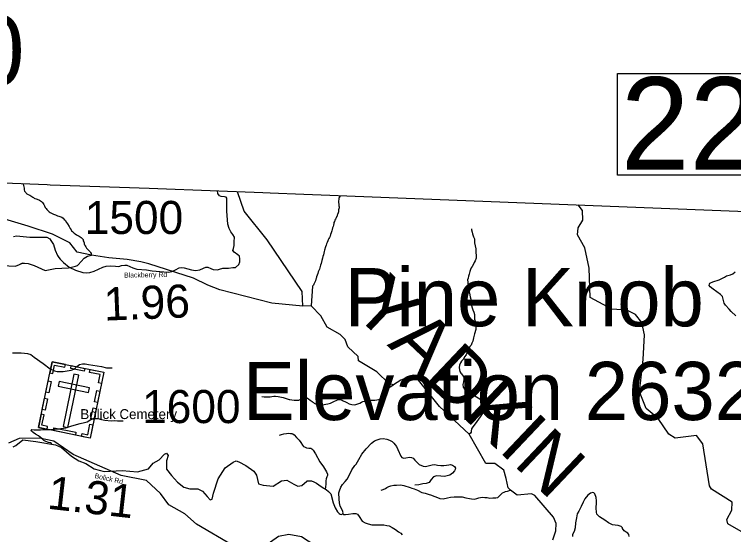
# Model space of a CAD drawing. Extents: x 1159738 to 1321356, y 736314 to 882035.
# Drawn here: x 1219753 to 1230624, y 867030 to 874898 of the extents above; entities that cross this region are included whole.
import ezdxf

# ---------------------------------------------------------------- set-up
doc = ezdxf.new("R2010")
doc.units = 0
for name, color, linetype in [('Exist Boundary Political CountyLine', 7, 'Continuous'), ('Exist Civil Demographics City Label', 7, 'Continuous'), ('Exist Cultural Cemetery CELL', 7, 'Continuous'), ('Exist Cultural Cemetery Label', 7, 'Continuous'), ('Exist Geographical Mountain Summit Elevation Number Label', 7, 'Continuous'), ('Exist Geographical Mountain Summit Label', 7, 'Continuous'), ('Exist Hydrographic Creek Single Shore', 7, 'Continuous'), ('Exist Hydrographic Misc Water Feature', 7, 'Continuous'), ('Exist Hydrographic River Shore Label', 7, 'Continuous'), ('Exist Road Non-System Type 51', 7, 'Continuous'), ('Exist Road Secondary Mileage Hundredths English Label', 7, 'Continuous'), ('Exist Road Secondary Structure Standard Bridge Number Label', 7, 'Continuous'), ('Exist Road Secondary Type 41 Attributed', 7, 'Continuous'), ('Exist Road Secondary Type 51 Attributed', 7, 'Continuous'), ('Exist Road Secondary Type 51 Label', 7, 'Continuous'), ('Exist Road Secondary Type 51 Number Label', 7, 'Continuous')]:
    doc.layers.add(name, color=color, linetype=linetype)

msp = doc.modelspace()

# ---------------------------------------------------------------- linework, layer by layer
at = {"layer": 'Exist Boundary Political CountyLine'}
msp.add_lwpolyline([(1214222, 872530), (1217303, 872434), (1217491, 872428), (1218024, 872409), (1218484, 872392), (1219458, 872358), (1220250, 872323), (1220295, 872321), (1220447, 872314), (1221790, 872269), (1222842, 872228), (1223507, 872202), (1223620, 872198), (1224130, 872178), (1224390, 872171), (1231201, 871902), (1233216, 871829), (1237048, 871705), (1245972, 871384), (1248224, 871303)], dxfattribs=at)
at = {"layer": 'Exist Cultural Cemetery CELL'}
for points in [[(1220323, 869646), (1221103, 869485), (1220897, 868488), (1220117, 868649)], [(1220288, 869477), (1220333, 869467), (1220359, 869594), (1220518, 869561), (1220527, 869604), (1220323, 869646)], [(1220613, 869586), (1220816, 869544), (1220807, 869500), (1220604, 869542)], [(1220727, 869443), (1220653, 869458), (1220489, 868664), (1220562, 868649)], [(1221068, 869315), (1221024, 869324), (1221050, 869450), (1220891, 869483), (1220900, 869527), (1221103, 869485)], [(1220228, 869186), (1220263, 869356), (1220308, 869347), (1220273, 869177)], [(1220428, 869347), (1220413, 869274), (1220874, 869178), (1220889, 869251)], [(1220964, 869038), (1220999, 869208), (1221044, 869199), (1221009, 869029)], [(1220174, 868923), (1220209, 869093), (1220253, 869083), (1220218, 868914)], [(1220911, 868780), (1220946, 868950), (1220991, 868940), (1220955, 868771)], [(1220247, 868622), (1220256, 868667), (1220170, 868685), (1220203, 868843), (1220159, 868852), (1220117, 868649)], [(1220767, 868514), (1220776, 868559), (1220863, 868542), (1220895, 868700), (1220939, 868691), (1220897, 868488)], [(1220351, 868647), (1220684, 868579), (1220675, 868534), (1220342, 868603)]]:
    msp.add_lwpolyline(points, close=True, dxfattribs=at)
at = {"layer": 'Exist Hydrographic Creek Single Shore'}
for points in [[(1224113, 870488), (1223645, 870529), (1222860, 870730), (1222679, 870802), (1222461, 870909), (1221787, 871126), (1221663, 871154), (1221456, 871192), (1221180, 871218), (1220917, 871259), (1220703, 871302), (1220589, 871445), (1220329, 871575), (1219959, 871694), (1218495, 872134), (1218224, 872264), (1218005, 872409)], [(1230774, 867056), (1230535, 867195), (1230520, 867261), (1230599, 867401), (1230602, 867519), (1230290, 867719), (1230258, 867769), (1230158, 868404), (1230061, 868531), (1229743, 868491), (1229645, 868552), (1229484, 868789), (1229304, 868937), (1229202, 869188), (1229257, 869679), (1229275, 870053), (1229238, 870238), (1229141, 870358), (1229009, 870426), (1228785, 870441), (1228456, 870618), (1228442, 871058), (1228375, 871368), (1228263, 871564), (1228274, 871672), (1228344, 871785), (1228339, 871930), (1228273, 872017)], [(1224753, 869980), (1224677, 870057), (1224480, 870169), (1224384, 870338), (1224239, 870489), (1224113, 870488)], [(1227894, 866953), (1227939, 867086), (1227942, 867201), (1227903, 867294), (1227619, 867621), (1227571, 867648), (1227354, 867627), (1227254, 867703), (1227214, 867738), (1227184, 867879), (1227153, 868006), (1227016, 868107), (1226881, 868105), (1226626, 868550), (1226180, 868969), (1225862, 869368), (1225791, 869444), (1225596, 869365), (1225484, 869296), (1225420, 869310), (1225233, 869491), (1224953, 869657), (1224947, 869723), (1224792, 869871), (1224753, 869980)], [(1224683, 866593), (1224495, 866735), (1224094, 866996), (1223903, 867032), (1223744, 867003), (1223420, 866770), (1223328, 866748), (1223056, 866866), (1222506, 867188), (1222327, 867343), (1222089, 867482), (1221960, 867652), (1221748, 867850), (1221367, 867927), (1220641, 868240), (1220347, 868446), (1220131, 868487), (1219823, 868486), (1219662, 868414)]]:
    msp.add_lwpolyline(points, dxfattribs=at)
at = {"layer": 'Exist Hydrographic Misc Water Feature'}
for points in [[(1219876, 872339), (1219884, 872329), (1219893, 872309), (1219897, 872289), (1219900, 872269), (1219901, 872245), (1219907, 872226), (1219913, 872218), (1219924, 872202), (1219932, 872194), (1219942, 872184), (1219961, 872173), (1219985, 872162), (1220019, 872143), (1220030, 872135), (1220042, 872127), (1220052, 872118), (1220064, 872114), (1220082, 872110), (1220098, 872105), (1220110, 872101), (1220123, 872093), (1220135, 872090), (1220149, 872080), (1220163, 872069), (1220173, 872059), (1220178, 872051), (1220186, 872039), (1220196, 872025), (1220207, 872004), (1220220, 871980), (1220234, 871963), (1220246, 871947), (1220255, 871935), (1220263, 871927), (1220277, 871912), (1220292, 871902), (1220306, 871896), (1220322, 871887), (1220344, 871876), (1220373, 871866), (1220403, 871853), (1220427, 871846), (1220441, 871842), (1220468, 871829), (1220488, 871816), (1220492, 871814), (1220508, 871798), (1220523, 871784), (1220540, 871753), (1220556, 871729), (1220581, 871688), (1220596, 871659), (1220609, 871639), (1220617, 871627), (1220631, 871613), (1220656, 871590), (1220670, 871579), (1220694, 871565), (1220711, 871554), (1220733, 871542), (1220749, 871533), (1220764, 871523), (1220774, 871513), (1220784, 871502), (1220792, 871492), (1220795, 871476), (1220801, 871460), (1220806, 871442), (1220810, 871426), (1220815, 871413), (1220821, 871403), (1220825, 871397), (1220833, 871381), (1220844, 871365), (1220869, 871338), (1220899, 871305), (1220906, 871295), (1220912, 871283), (1220916, 871273), (1220918, 871264), (1220917, 871259)], [(1224113, 870488), (1224102, 870705), (1223573, 871487), (1223226, 871921), (1223126, 872217)], [(1224674, 872159), (1224670, 872146), (1224664, 872128), (1224659, 872114), (1224657, 872100), (1224654, 872076), (1224654, 872062), (1224653, 872050), (1224655, 872040), (1224657, 872024), (1224658, 872004), (1224660, 871988), (1224660, 871974), (1224657, 871956), (1224654, 871940), (1224652, 871926), (1224650, 871910), (1224645, 871896), (1224639, 871874), (1224634, 871862), (1224630, 871849), (1224624, 871837), (1224617, 871823), (1224611, 871813), (1224605, 871803), (1224596, 871787), (1224590, 871768), (1224583, 871750), (1224579, 871734), (1224576, 871712), (1224572, 871692), (1224563, 871668), (1224558, 871644), (1224552, 871624), (1224539, 871595), (1224530, 871571), (1224524, 871545), (1224515, 871525), (1224507, 871508), (1224498, 871490), (1224490, 871472), (1224479, 871450), (1224473, 871430), (1224464, 871407), (1224455, 871385), (1224440, 871331), (1224435, 871311), (1224431, 871285), (1224424, 871264), (1224415, 871238), (1224409, 871212), (1224400, 871178), (1224390, 871132), (1224382, 871107), (1224371, 871063), (1224364, 871045), (1224356, 871023), (1224347, 871004), (1224338, 870980), (1224330, 870954), (1224321, 870930), (1224314, 870906), (1224310, 870892), (1224303, 870871), (1224299, 870857), (1224295, 870847), (1224286, 870829), (1224278, 870819), (1224272, 870805), (1224261, 870786), (1224239, 870489)], [(1226662, 871655), (1226661, 871639), (1226673, 871607), (1226678, 871579), (1226693, 871535), (1226706, 871504), (1226709, 871462), (1226710, 871444), (1226726, 871352), (1226729, 871309), (1226735, 871241), (1226732, 871209), (1226719, 871170), (1226703, 871146), (1226694, 871122), (1226673, 871087), (1226659, 871065), (1226648, 871039), (1226639, 871008), (1226628, 870970), (1226619, 870938), (1226614, 870910), (1226604, 870882), (1226607, 870850), (1226609, 870832), (1226614, 870808), (1226614, 870754), (1226622, 870722), (1226633, 870680), (1226641, 870629), (1226652, 870589), (1226655, 870549), (1226664, 870495), (1226673, 870460), (1226684, 870428), (1226697, 870396), (1226706, 870357), (1226709, 870291), (1226722, 870247), (1226728, 870209), (1226727, 870131), (1226709, 870065), (1226693, 870007), (1226682, 869958), (1226669, 869926), (1226655, 869898), (1226640, 869879), (1226623, 869847), (1226604, 869816), (1226598, 869788), (1226581, 869750), (1226556, 869719), (1226539, 869685), (1226512, 869654), (1226497, 869626), (1226480, 869595), (1226478, 869559), (1226481, 869525), (1226488, 869496), (1226503, 869470), (1226513, 869460), (1226523, 869447), (1226542, 869421), (1226548, 869399), (1226547, 869375), (1226540, 869343), (1226531, 869299), (1226538, 869263), (1226552, 869241), (1226587, 869210), (1226624, 869185), (1226790, 869084), (1226815, 869066), (1226853, 869041), (1226868, 869022), (1226881, 868988), (1226881, 868966), (1226872, 868930), (1226859, 868908), (1226843, 868883), (1226811, 868840), (1226795, 868812), (1226743, 868741), (1226716, 868708), (1226683, 868661), (1226664, 868631), (1226660, 868617), (1226657, 868605), (1226657, 868581), (1226646, 868566), (1226626, 868550)], [(1220053, 871102), (1220161, 871051), (1220219, 871027), (1220372, 871057), (1220570, 871066), (1220596, 871071), (1220637, 871082), (1220675, 871091), (1220707, 871102), (1220717, 871110), (1220810, 871213), (1220858, 871242), (1220917, 871259)], [(1219576, 871103), (1219764, 871091), (1219796, 871101), (1219875, 871135), (1219849, 871127), (1219875, 871135), (1219905, 871138), (1219961, 871130), (1220053, 871102)], [(1224723, 869056), (1224757, 869041), (1224779, 869028), (1224814, 869009), (1224852, 868998), (1224890, 868995), (1224916, 868999), (1224942, 869008), (1224973, 869021), (1225001, 869032), (1225021, 869042), (1225048, 869051), (1225090, 869060), (1225134, 869063), (1225166, 869062), (1225200, 869063), (1225232, 869068), (1225260, 869076), (1225287, 869089), (1225311, 869106), (1225334, 869128), (1225359, 869161), (1225373, 869189), (1225390, 869213), (1225407, 869238), (1225433, 869265), (1225456, 869283), (1225478, 869294), (1225484, 869296)], [(1223493, 869121), (1223527, 869112), (1223559, 869112), (1223589, 869113), (1223619, 869116), (1223646, 869119), (1223674, 869122), (1223702, 869122), (1223738, 869117), (1223789, 869107), (1223817, 869102), (1223833, 869098), (1223875, 869085), (1223905, 869074), (1223918, 869072), (1223948, 869069), (1223980, 869064), (1224014, 869063), (1224036, 869065), (1224050, 869066), (1224063, 869070), (1224081, 869077), (1224103, 869091), (1224115, 869096), (1224127, 869100), (1224143, 869100), (1224155, 869099), (1224171, 869097), (1224181, 869095), (1224197, 869084), (1224225, 869065), (1224252, 869043), (1224264, 869032), (1224272, 869028), (1224285, 869018), (1224303, 869009), (1224319, 869001), (1224341, 868996), (1224357, 868992), (1224379, 868991), (1224409, 868992), (1224435, 868996), (1224463, 869001), (1224491, 869008), (1224530, 869021), (1224562, 869036), (1224594, 869048), (1224619, 869058), (1224639, 869067), (1224662, 869074), (1224674, 869074), (1224686, 869072), (1224694, 869068), (1224708, 869062), (1224723, 869056)], [(1225299, 867702), (1225325, 867711), (1225360, 867726), (1225384, 867742), (1225415, 867759), (1225441, 867770), (1225489, 867777), (1225529, 867780), (1225589, 867782), (1225637, 867775), (1225734, 867743), (1225758, 867734), (1225796, 867725), (1225847, 867704), (1225911, 867670), (1225962, 867659), (1226008, 867641), (1226056, 867626), (1226093, 867613), (1226121, 867601), (1226184, 867577), (1226234, 867574), (1226299, 867588), (1226347, 867597), (1226399, 867601), (1226461, 867604), (1226519, 867600), (1226575, 867589), (1226631, 867575), (1226663, 867571), (1226709, 867567), (1226743, 867575), (1226773, 867588), (1226799, 867593), (1226831, 867598), (1226863, 867593), (1226899, 867590), (1226941, 867583), (1226987, 867586), (1227031, 867589), (1227058, 867592), (1227086, 867616), (1227113, 867641), (1227131, 867661), (1227154, 867674), (1227176, 867683), (1227206, 867689), (1227222, 867692), (1227246, 867702), (1227254, 867703)]]:
    msp.add_lwpolyline(points, dxfattribs=at)
at = {"layer": 'Exist Road Non-System Type 51'}
for points in [[(1230657, 870340), (1230587, 870405), (1230556, 870438), (1230499, 870503), (1230479, 870532), (1230468, 870592), (1230454, 870633), (1230428, 870664), (1230317, 870742), (1230271, 870776), (1230254, 870800), (1230257, 870818), (1230266, 870831), (1230308, 870856), (1230406, 870884), (1230485, 870922), (1230518, 870942), (1230577, 870961), (1230611, 870974), (1230647, 871007)], [(1219726, 869782), (1219789, 869780), (1219854, 869782), (1219908, 869777), (1219950, 869768), (1220002, 869755), (1220051, 869714), (1220190, 869616), (1220295, 869540), (1220358, 869510), (1220401, 869499), (1220434, 869495), (1220490, 869499), (1220553, 869508), (1220611, 869517), (1220654, 869531), (1220672, 869546), (1220697, 869575), (1220737, 869602), (1220782, 869611), (1220822, 869611), (1220874, 869605), (1221071, 869571), (1221144, 869555), (1221231, 869555)], [(1220322, 868388), (1220313, 868408), (1220300, 868417), (1220268, 868423), (1220228, 868438), (1220198, 868456), (1220170, 868483), (1220116, 868523), (1220073, 868548), (1220035, 868576), (1220014, 868596), (1220008, 868610), (1220019, 868618), (1220053, 868615), (1220147, 868614), (1220300, 868618), (1220421, 868631), (1220533, 868648), (1220606, 868669), (1220692, 868697), (1220747, 868713), (1220811, 868725), (1220851, 868737), (1220907, 868770), (1220950, 868788), (1220975, 868789), (1221013, 868789), (1221068, 868774), (1221122, 868763), (1221215, 868753), (1221267, 868755), (1221311, 868752), (1221355, 868752), (1221398, 868750)], [(1223761, 868536), (1223791, 868543), (1223825, 868554), (1223864, 868560), (1223896, 868563), (1223925, 868562), (1223947, 868560), (1223964, 868555), (1223983, 868539), (1224018, 868501), (1224058, 868459), (1224085, 868423), (1224109, 868383), (1224125, 868361), (1224149, 868351), (1224168, 868343), (1224205, 868338), (1224233, 868336), (1224249, 868326), (1224269, 868309), (1224303, 868250), (1224372, 868129), (1224426, 868054), (1224469, 867980), (1224485, 867943), (1224484, 867927), (1224477, 867902), (1224464, 867872), (1224461, 867846), (1224461, 867793), (1224458, 867754), (1224451, 867720)], [(1224715, 867344), (1224720, 867361), (1224710, 867395), (1224679, 867461), (1224668, 867509), (1224662, 867565), (1224659, 867660), (1224665, 867693), (1224685, 867746), (1224710, 867787), (1224752, 867835), (1224782, 867869), (1224815, 867925), (1224854, 868010), (1224900, 868077), (1224920, 868096), (1224959, 868166), (1225006, 868249), (1225072, 868328), (1225153, 868412), (1225196, 868447), (1225235, 868465), (1225280, 868480), (1225329, 868483), (1225380, 868473), (1225425, 868461), (1225463, 868441), (1225488, 868414), (1225527, 868363), (1225547, 868319), (1225593, 868216), (1225608, 868197), (1225637, 868186), (1225671, 868194), (1225727, 868200), (1225757, 868199), (1225780, 868185), (1225805, 868155), (1225870, 868093), (1225931, 868068), (1225965, 868062), (1226007, 868069), (1226067, 868087), (1226110, 868090), (1226149, 868083), (1226198, 868074), (1226244, 868074), (1226283, 868083), (1226319, 868088), (1226347, 868090), (1226375, 868082), (1226404, 868063), (1226418, 868038), (1226417, 868015), (1226404, 867995), (1226375, 867959), (1226336, 867931), (1226252, 867911), (1226200, 867917), (1226135, 867918), (1226089, 867906), (1226054, 867864), (1226024, 867818), (1225977, 867803), (1225926, 867798), (1225867, 867784), (1225806, 867780)], [(1224174, 867844), (1224209, 867844), (1224243, 867843), (1224280, 867830), (1224321, 867810), (1224357, 867783), (1224406, 867746), (1224466, 867712), (1224502, 867684), (1224534, 867645), (1224572, 867509), (1224603, 867434), (1224639, 867373), (1224662, 867351), (1224678, 867341), (1224693, 867337), (1224715, 867344)], [(1229047, 867000), (1229042, 867031), (1229027, 867051), (1229001, 867067), (1228968, 867090), (1228946, 867122), (1228943, 867135), (1228925, 867155), (1228880, 867166), (1228832, 867171), (1228794, 867178), (1228732, 867209), (1228678, 867248), (1228597, 867302), (1228557, 867338), (1228552, 867369), (1228544, 867431), (1228553, 867518), (1228550, 867539), (1228545, 867594), (1228524, 867646), (1228513, 867661), (1228497, 867665), (1228460, 867657), (1228421, 867625), (1228374, 867570), (1228350, 867522), (1228321, 867454), (1228285, 867383), (1228258, 867343), (1228249, 867282), (1228236, 867208), (1228231, 867131), (1228212, 867080), (1228189, 867031), (1228189, 867002)], [(1224715, 867344), (1224731, 867334), (1224758, 867334), (1224803, 867340), (1224867, 867351), (1224914, 867348), (1224940, 867338), (1224964, 867307), (1225012, 867235), (1225054, 867209), (1225099, 867192), (1225154, 867181), (1225219, 867181), (1225280, 867179), (1225336, 867176), (1225380, 867170), (1225420, 867165), (1225464, 867139), (1225511, 867106), (1225559, 867075), (1225592, 867050), (1225612, 867026)]]:
    msp.add_lwpolyline(points, dxfattribs=at)
at = {"layer": 'Exist Road Secondary Structure Standard Bridge Number Label'}
msp.add_lwpolyline([(1228867, 874005), (1232583, 874005), (1232583, 872469), (1228867, 872469)], close=True, dxfattribs=at)
at = {"layer": 'Exist Road Secondary Type 41 Attributed'}
for points in [[(1220427, 871221), (1220444, 871197), (1220497, 871144), (1220582, 871077), (1220679, 871032), (1220790, 870997), (1220843, 870992), (1220896, 870993), (1220960, 871014), (1221091, 871073), (1221142, 871092), (1221199, 871094), (1221281, 871089), (1221330, 871083), (1221370, 871098), (1221422, 871106), (1221454, 871104), (1221545, 871066), (1221606, 871043), (1221752, 871035), (1221836, 871022), (1222010, 871003), (1222089, 870999), (1222135, 871009), (1222190, 871035), (1222243, 871064), (1222274, 871068), (1222318, 871064), (1222430, 871035), (1222489, 871026), (1222557, 871033), (1222612, 871062), (1222645, 871075), (1222675, 871075), (1222721, 871054), (1222757, 871039), (1222821, 871033), (1222852, 871043), (1222903, 871058), (1222987, 871062), (1223057, 871068), (1223097, 871070), (1223146, 871114), (1223160, 871154), (1223160, 871200), (1223156, 871243), (1223131, 871261), (1223076, 871301), (1223053, 871327), (1223063, 871360), (1223074, 871403), (1223076, 871458), (1223078, 871527), (1223053, 871567), (1223023, 871609), (1222998, 871660), (1222979, 871727), (1222966, 871923), (1222962, 872117), (1222956, 872135), (1222930, 872140), (1222878, 872144), (1222852, 872152), (1222829, 872188), (1222823, 872229)], [(1219736, 868358), (1219775, 868379), (1219879, 868462), (1220076, 868439), (1220376, 868388), (1220463, 868347), (1220618, 868215), (1220727, 868146), (1220832, 868107), (1220957, 868026), (1221110, 867984), (1221383, 867998), (1221614, 867979), (1221780, 868026), (1221850, 868109), (1221940, 868160), (1222021, 868245), (1222053, 868262), (1222076, 868225), (1222053, 868144), (1222052, 868019), (1222128, 867924), (1222218, 867825), (1222316, 867746), (1222403, 867725), (1222524, 867725), (1222598, 867686), (1222669, 867608), (1222711, 867557), (1222741, 867568), (1222764, 867656), (1222831, 867874), (1222940, 868043), (1223060, 868128), (1223106, 868147), (1223145, 868133), (1223249, 868075), (1223374, 867988), (1223415, 867930), (1223445, 867800), (1223512, 867779), (1223663, 867765), (1223792, 867846), (1223871, 867856), (1223979, 867793), (1224037, 867761), (1224097, 867775), (1224175, 867839)]]:
    msp.add_lwpolyline(points, dxfattribs=at)
at = {"layer": 'Exist Road Secondary Type 51 Attributed'}
msp.add_lwpolyline([(1219741, 871537), (1219785, 871548), (1219986, 871531), (1220167, 871531), (1220243, 871529), (1220288, 871504), (1220305, 871478), (1220343, 871420), (1220371, 871330), (1220404, 871254), (1220427, 871221)], dxfattribs=at)

# ---------------------------------------------------------------- texts
at = {"layer": 'Exist Civil Demographics City Label'}
msp.add_text('Pop. 1,430', height=1060, dxfattribs=at).set_placement((1213050, 873823))
at = {"layer": 'Exist Cultural Cemetery Label'}
msp.add_text('Bolick Cemetery', height=150, dxfattribs=at).set_placement((1220751, 868778))
at = {"layer": 'Exist Geographical Mountain Summit Elevation Number Label'}
msp.add_text('Elevation 2632', height=880, dxfattribs=at).set_placement((1223207, 868763))
at = {"layer": 'Exist Geographical Mountain Summit Label'}
msp.add_text('Pine Knob', height=880, dxfattribs=at).set_placement((1224743, 870181))
at = {"layer": 'Exist Hydrographic River Shore Label'}
msp.add_text('YADKIN', height=840, rotation=316.5393, dxfattribs=at).set_placement((1224833, 870411))
at = {"layer": 'Exist Road Secondary Mileage Hundredths English Label'}
for s, rotation, p in [('1.96', 2.2937, (1221114, 870266)), ('1.31', 353.527, (1220239, 867424))]:
    msp.add_text(s, height=500, rotation=rotation, dxfattribs=at).set_placement(p)
at = {"layer": 'Exist Road Secondary Structure Standard Bridge Number Label'}
msp.add_text('220', height=1400, dxfattribs=at).set_placement((1228917, 872548))
at = {"layer": 'Exist Road Secondary Type 51 Label'}
for s, rotation, p in [('Blackberry Rd', 0.6391, (1221412, 870918)), ('Bolick Rd', 347.5193, (1220961, 867888))]:
    msp.add_text(s, height=75, rotation=rotation, dxfattribs=at).set_placement(p)
at = {"layer": 'Exist Road Secondary Type 51 Number Label'}
for s, p in [('1500', (1220817, 871577)), ('1600', (1221684, 868717))]:
    msp.add_text(s, height=500, dxfattribs=at).set_placement(p)

doc.saveas('drawing.dxf')
